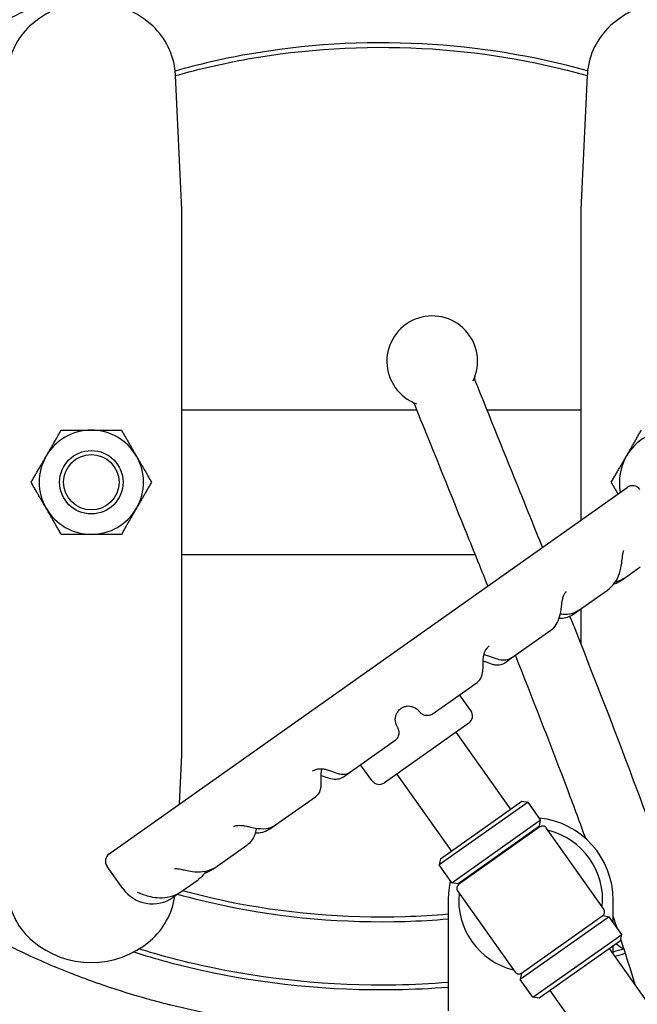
# Model space of a CAD drawing. Header units: inches. Extents: x 24 to 1128, y -69 to 748.
# Tile 529 of 656: x 969.05 to 977.56, y 166.34 to 179.93. Entities that reach past the tile are written whole.
import ezdxf

# ---------------------------------------------------------------- set-up
doc = ezdxf.new("R2010")
doc.units = ezdxf.units.IN
doc.header["$LTSCALE"] = 32
doc.header["$MEASUREMENT"] = 0
doc.layers.add('Visible (ANSI)', color=7, linetype='Continuous', lineweight=30)

msp = doc.modelspace()

# ---------------------------------------------------------------- linework, layer by layer
at = {"layer": 'Visible (ANSI)'}
for p, q in [((971.28453, 177.30758), (971.19599, 179.15884)), ((976.87308, 179.15884), (976.78453, 177.30758)), ((971.28453, 175.34721), (971.28453, 177.30758)), ((976.78453, 177.30758), (976.78453, 175.34721)), ((971.28453, 171.74513), (971.28453, 175.34721)), ((976.78453, 175.34721), (976.78453, 173.02307)), ((971.28453, 174.54617), (974.51994, 174.54617)), ((975.49056, 174.54617), (976.78453, 174.54617)), ((970.28168, 168.42147), (977.42427, 173.47576)), ((975.32656, 172.54617), (971.28453, 172.54617)), ((977.39898, 172.23282), (977.6045, 172.37825)), ((977.35478, 172.20155), (977.39898, 172.23282)), ((976.75474, 171.77694), (977.15086, 172.05724)), ((971.28453, 169.78475), (971.28453, 171.74513)), ((976.68155, 171.72515), (976.75474, 171.77694)), ((976.78453, 171.79802), (976.78453, 171.74513)), ((976.78453, 171.74513), (976.78453, 171.31995)), ((975.83017, 171.12269), (976.36911, 171.50406)), ((975.73681, 171.05663), (975.83017, 171.12269)), ((974.7368, 170.34899), (975.35356, 170.78543)), ((975.26796, 170.39629), (975.11303, 170.61522)), ((975.23812, 170.22204), (974.07735, 169.40065)), ((975.81681, 169.03898), (975.06588, 170.10016)), ((973.6065, 169.54916), (974.22668, 169.98802)), ((971.25218, 169.10825), (971.28453, 169.78475)), ((973.50766, 169.47922), (973.6065, 169.54916)), ((973.90311, 169.43048), (973.74818, 169.64942)), ((975.00051, 168.46135), (974.24959, 169.52253)), ((972.57559, 168.81966), (973.1244, 169.20801)), ((976.05698, 169.13237), (974.83254, 168.26592)), ((974.84746, 168.35304), (975.96986, 169.14729)), ((975.96986, 169.14729), (976.05698, 169.13237)), ((976.23027, 168.88748), (976.05698, 169.13237)), ((975.00583, 168.02103), (976.23027, 168.88748)), ((976.21536, 168.80036), (976.23027, 168.88748)), ((972.4921, 168.76058), (972.57559, 168.81966)), ((976.21536, 168.80036), (975.09295, 168.00611)), ((976.22113, 168.7922), (975.09873, 167.99795)), ((977.1025, 167.65487), (976.30825, 168.77728)), ((976.06808, 168.68389), (976.0623, 168.69205)), ((976.83819, 168.6629), (976.83921, 168.64152)), ((971.76843, 168.24849), (972.17967, 168.5395)), ((974.84746, 168.35304), (974.83254, 168.26592)), ((970.46846, 167.94112), (970.25184, 168.24723)), ((971.71036, 168.2074), (971.76843, 168.24849)), ((975.00583, 168.02103), (974.83254, 168.26592)), ((971.28237, 167.90454), (971.50643, 168.0631)), ((975.25178, 168.10626), (975.24601, 168.11442)), ((971.25672, 167.88639), (971.28237, 167.90454)), ((975.09295, 168.00611), (975.00583, 168.02103)), ((975.08381, 167.91083), (975.87806, 166.78842)), ((971.16542, 167.82179), (971.18589, 167.83627)), ((974.95566, 167.78285), (974.95566, 166.25206)), ((977.23066, 167.47377), (977.23066, 167.78285)), ((977.1747, 167.55284), (975.95026, 166.68639)), ((975.96518, 166.77351), (977.08758, 167.56775)), ((977.08758, 167.56775), (977.1747, 167.55284)), ((977.34799, 167.30795), (977.1747, 167.55284)), ((976.12355, 166.4415), (977.34799, 167.30795)), ((977.33308, 167.22083), (976.21067, 166.42658)), ((977.33308, 167.22083), (977.34799, 167.30795)), ((977.85874, 166.15337), (977.18002, 167.11252)), ((977.23066, 167.04097), (977.23066, 167.14835)), ((975.96518, 166.77351), (975.95026, 166.68639)), ((976.12355, 166.4415), (975.95026, 166.68639)), ((977.04245, 165.57574), (976.36373, 166.53489)), ((976.21067, 166.42658), (976.12355, 166.4415))]:
    msp.add_line(p, q, dxfattribs=at)
for radius in [0.43764, 0.4375, 0.38194]:
    msp.add_circle((970.03453, 173.54617), radius, dxfattribs=at)
for centre, radius, start, end in [((974.03453, 172.54617), 14.5, 101.940544, 198.821487), ((974.03453, 172.54617), 12.75, 103.608961, 257.832657), ((970.03453, 178.92117), 1.25, 49.428759, 130.571241), ((978.03453, 178.92117), 1.25, 49.428759, 130.571241), ((969.87193, 179.11107), 1, 130.571241, 172.034452), ((970.19713, 179.11107), 1, 7.965548, 49.428759), ((977.87193, 179.11107), 1, 130.571241, 172.034452), ((974.73505, 175.2155), 0.625, 334.258997, 249.703178), ((975.38181, 174.98237), 0.0625, 160.178566, 201.986754), ((974.43132, 174.59873), 0.0625, 21.986749, 63.782251), ((970.03453, 173.54617), 0.719, 90.036232, 150.036232), ((970.03453, 173.54617), 0.719, 30.036232, 90.036232), ((978.03453, 173.54617), 0.719, 90, 150), ((970.03453, 173.54617), 0.719, 150.036232, 210.036232), ((970.03453, 173.54617), 0.719, 330.036232, 30.036232), ((978.03453, 173.54617), 0.719, 150, 191.05786), ((977.49647, 173.37373), 0.125, 35.284259, 125.284259), ((970.03453, 173.54617), 0.719, 210.036232, 270.036232), ((970.03453, 173.54617), 0.719, 270.036232, 330.036232), ((975.16592, 170.32408), 0.125, 305.284259, 35.284259), ((974.00515, 169.50269), 0.125, 215.284259, 305.284259), ((976.09316, 167.78285), 1.1375, 0, 84.034652), ((976.09316, 167.78285), 0.9925, 84.367988, 85.257404), ((976.25724, 168.74118), 0.0625, 35.284259, 125.284259), ((976.09316, 167.78285), 0.9925, 354.367988, 76.20053), ((970.35388, 168.31943), 0.125, 125.284259, 215.284259), ((976.09316, 167.78285), 1.1375, 166.533866, 180), ((976.09316, 167.78285), 0.9925, 165.311115, 166.20053), ((970.8766, 168.22994), 0.5, 215.284259, 305.284259), ((975.13483, 167.94693), 0.0625, 125.284259, 215.284259), ((974.03453, 172.54617), 13.375, 200.472453, 260.876039), ((974.03453, 172.54617), 12.875, 201.305447, 258.337129), ((969.87193, 167.98127), 1, 187.965548, 229.428759), ((970.19713, 167.98127), 1, 310.571241, 351.693692), ((976.09316, 167.78285), 0.9925, 174.367988, 256.20053), ((977.05148, 167.61877), 0.0625, 305.284259, 35.284259), ((970.03453, 168.17117), 1.25, 229.428759, 310.571241), ((978.03453, 168.17117), 1.25, 232.529525, 238.264999), ((975.92907, 166.82452), 0.0625, 215.284259, 305.284259)]:
    msp.add_arc(centre, radius, start, end, dxfattribs=at)
for points, knots in [([(964.46724, 173.54617), (964.46724, 173.73565), (964.47618, 173.92621), (964.49396, 174.11524), (964.49521, 174.12854), (964.49651, 174.14184), (964.49785, 174.15513), (964.49858, 174.16245), (964.49934, 174.16978), (964.5001, 174.1771), (964.51985, 174.3663), (964.54841, 174.55419), (964.58554, 174.74037), (964.58675, 174.74645), (964.58797, 174.75252), (964.5892, 174.75859), (964.59351, 174.77987), (964.59793, 174.80112), (964.60246, 174.82234), (964.6187, 174.89837), (964.63637, 174.97414), (964.65546, 175.04955), (964.65606, 175.05191), (964.65666, 175.05427), (964.65726, 175.05663), (964.69141, 175.19091), (964.72995, 175.32376), (964.77268, 175.45499), (964.79311, 175.51771), (964.81451, 175.58013), (964.83687, 175.6422), (964.8383, 175.64619), (964.83974, 175.65018), (964.84119, 175.65417), (964.87465, 175.74649), (964.91022, 175.83803), (964.9478, 175.92864), (964.95058, 175.93534), (964.95337, 175.94203), (964.95617, 175.94871), (964.97269, 175.98819), (964.9896, 176.02748), (965.00688, 176.06659), (965.06981, 176.20905), (965.13773, 176.34913), (965.21013, 176.48629), (965.21615, 176.49769), (965.2222, 176.50908), (965.22828, 176.52044), (965.25155, 176.56392), (965.27526, 176.6071), (965.29941, 176.64997), (965.31953, 176.68569), (965.33998, 176.72126), (965.36075, 176.75664), (965.36855, 176.76993), (965.37639, 176.7832), (965.38428, 176.79644), (965.46689, 176.93509), (965.55435, 177.07085), (965.64552, 177.20257), (965.6631, 177.22796), (965.68086, 177.25327), (965.69879, 177.27849), (965.70998, 177.29422), (965.72123, 177.30991), (965.73256, 177.32557), (965.78233, 177.39438), (965.83335, 177.4624), (965.88538, 177.52935), (965.89825, 177.5459), (965.91117, 177.56239), (965.92416, 177.57881), (965.96173, 177.62632), (965.99977, 177.67325), (966.03819, 177.71952), (966.11979, 177.81778), (966.20471, 177.91495), (966.29155, 178.00952), (966.30728, 178.02665), (966.32307, 178.04369), (966.33892, 178.06064), (966.38286, 178.10765), (966.42721, 178.15395), (966.47171, 178.19931), (966.4845, 178.21235), (966.49736, 178.22538), (966.5103, 178.23838), (966.52707, 178.25525), (966.54396, 178.27208), (966.56095, 178.28887), (966.61513, 178.3424), (966.67036, 178.39545), (966.72622, 178.44764), (966.79723, 178.51398), (966.86925, 178.5789), (966.94129, 178.64168), (966.95314, 178.652), (966.96504, 178.66232), (966.97699, 178.67261), (966.99565, 178.68869), (967.01443, 178.70473), (967.03332, 178.72073), (967.09594, 178.77375), (967.15974, 178.82621), (967.22412, 178.87764), (967.24361, 178.89321), (967.26315, 178.90868), (967.28273, 178.92405), (967.33562, 178.96557), (967.38877, 179.0063), (967.44182, 179.04603), (967.54004, 179.1196), (967.64143, 179.19235), (967.74392, 179.26274), (967.76417, 179.27666), (967.78447, 179.29048), (967.8048, 179.30421), (967.85917, 179.34092), (967.91371, 179.3769), (967.96808, 179.41198), (967.98392, 179.42219), (967.99982, 179.43239), (968.01579, 179.44255), (968.036, 179.45542), (968.05631, 179.46824), (968.07671, 179.48101), (968.13519, 179.51762), (968.19439, 179.55378), (968.25392, 179.58927), (968.34109, 179.64124), (968.429, 179.69177), (968.51639, 179.74025), (968.5382, 179.75235), (968.56009, 179.7644), (968.58207, 179.77637), (968.602, 179.78723), (968.62199, 179.79804), (968.64204, 179.80879), (968.71914, 179.85011), (968.79714, 179.89062), (968.87573, 179.93013), (968.89535, 179.94), (968.915, 179.9498), (968.93469, 179.95954), (968.93913, 179.96174), (968.94358, 179.96393), (968.94802, 179.96612), (968.99304, 179.98831), (969.03812, 180.01011), (969.08319, 180.03152), (969.2146, 180.09391), (969.34756, 180.15362), (969.48154, 180.21049), (969.49988, 180.21828), (969.51824, 180.22601), (969.53661, 180.23369), (969.57978, 180.25173), (969.62304, 180.26947), (969.66638, 180.28691), (969.70844, 180.30384), (969.75062, 180.32051), (969.79291, 180.33691), (969.8104, 180.34369), (969.82791, 180.35043), (969.84544, 180.35713), (969.98402, 180.41005), (970.12372, 180.46013), (970.26414, 180.50732), (970.31947, 180.52591), (970.37496, 180.54407), (970.4306, 180.5618), (970.44609, 180.56674), (970.46159, 180.57164), (970.4771, 180.57651), (970.56977, 180.60559), (970.6628, 180.63346), (970.75613, 180.66013), (970.77047, 180.66422), (970.78481, 180.66829), (970.79916, 180.67233), (970.82415, 180.67936), (970.84915, 180.68631), (970.87418, 180.69317), (971.05448, 180.74259), (971.23609, 180.7876), (971.41856, 180.82821), (971.43031, 180.83082), (971.44206, 180.83342), (971.45382, 180.836), (971.46728, 180.83895), (971.48074, 180.84187), (971.49421, 180.84478), (971.58082, 180.86345), (971.66765, 180.88114), (971.75466, 180.89785), (971.765, 180.89983), (971.77535, 180.9018), (971.7857, 180.90376), (971.89751, 180.92492), (972.00962, 180.94447), (972.12198, 180.9624), (972.22621, 180.97904), (972.33067, 180.9943), (972.43529, 181.00818), (972.44268, 181.00916), (972.45008, 181.01013), (972.45747, 181.0111), (972.55661, 181.02406), (972.65589, 181.03578), (972.75527, 181.04627), (972.76319, 181.04711), (972.77111, 181.04794), (972.77903, 181.04876), (972.78486, 181.04936), (972.7907, 181.04996), (972.79654, 181.05056), (972.99502, 181.07082), (973.19412, 181.08618), (973.39328, 181.09664), (973.41901, 181.09799), (973.44478, 181.09927), (973.47057, 181.10046), (973.47321, 181.10058), (973.47585, 181.1007), (973.47849, 181.10082), (973.59118, 181.10595), (973.70437, 181.10953), (973.81756, 181.11154), (973.8184, 181.11156), (973.81925, 181.11157), (973.8201, 181.11159), (973.89136, 181.11284), (973.96262, 181.11346), (974.03376, 181.11347), (974.03402, 181.11347), (974.03427, 181.11347), (974.03453, 181.11347)], [0.713770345, 0.713770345, 0.713770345, 0.713770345, 0.723953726, 0.723953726, 0.723953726, 0.724670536, 0.724670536, 0.724670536, 0.725065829, 0.725065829, 0.725065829, 0.735280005, 0.735280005, 0.735280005, 0.73561331, 0.73561331, 0.73561331, 0.736781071, 0.736781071, 0.736781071, 0.740963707, 0.740963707, 0.740963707, 0.7410946, 0.7410946, 0.7410946, 0.748544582, 0.748544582, 0.748544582, 0.752105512, 0.752105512, 0.752105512, 0.752334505, 0.752334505, 0.752334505, 0.757635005, 0.757635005, 0.757635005, 0.758026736, 0.758026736, 0.758026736, 0.760339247, 0.760339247, 0.760339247, 0.768763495, 0.768763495, 0.768763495, 0.769463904, 0.769463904, 0.769463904, 0.772143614, 0.772143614, 0.772143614, 0.77437648, 0.77437648, 0.77437648, 0.775215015, 0.775215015, 0.775215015, 0.783997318, 0.783997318, 0.783997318, 0.785690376, 0.785690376, 0.785690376, 0.786746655, 0.786746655, 0.786746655, 0.791390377, 0.791390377, 0.791390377, 0.792538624, 0.792538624, 0.792538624, 0.795860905, 0.795860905, 0.795860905, 0.802916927, 0.802916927, 0.802916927, 0.804194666, 0.804194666, 0.804194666, 0.807738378, 0.807738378, 0.807738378, 0.808756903, 0.808756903, 0.808756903, 0.810077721, 0.810077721, 0.810077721, 0.814289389, 0.814289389, 0.814289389, 0.819643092, 0.819643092, 0.819643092, 0.820523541, 0.820523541, 0.820523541, 0.821898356, 0.821898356, 0.821898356, 0.826456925, 0.826456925, 0.826456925, 0.82783697, 0.82783697, 0.82783697, 0.831564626, 0.831564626, 0.831564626, 0.838466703, 0.838466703, 0.838466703, 0.839830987, 0.839830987, 0.839830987, 0.843480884, 0.843480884, 0.843480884, 0.844543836, 0.844543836, 0.844543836, 0.845889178, 0.845889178, 0.845889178, 0.849746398, 0.849746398, 0.849746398, 0.85539408, 0.85539408, 0.85539408, 0.85680352, 0.85680352, 0.85680352, 0.858081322, 0.858081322, 0.858081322, 0.862993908, 0.862993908, 0.862993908, 0.864220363, 0.864220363, 0.864220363, 0.864497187, 0.864497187, 0.864497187, 0.867299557, 0.867299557, 0.867299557, 0.875469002, 0.875469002, 0.875469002, 0.876587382, 0.876587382, 0.876587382, 0.879214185, 0.879214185, 0.879214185, 0.881763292, 0.881763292, 0.881763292, 0.882817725, 0.882817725, 0.882817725, 0.891152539, 0.891152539, 0.891152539, 0.894436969, 0.894436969, 0.894436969, 0.895351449, 0.895351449, 0.895351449, 0.90081404, 0.90081404, 0.90081404, 0.901653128, 0.901653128, 0.901653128, 0.903114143, 0.903114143, 0.903114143, 0.913641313, 0.913641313, 0.913641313, 0.9143192, 0.9143192, 0.9143192, 0.915095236, 0.915095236, 0.915095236, 0.920086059, 0.920086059, 0.920086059, 0.920679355, 0.920679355, 0.920679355, 0.927089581, 0.927089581, 0.927089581, 0.933036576, 0.933036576, 0.933036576, 0.933456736, 0.933456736, 0.933456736, 0.939090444, 0.939090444, 0.939090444, 0.939539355, 0.939539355, 0.939539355, 0.939870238, 0.939870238, 0.939870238, 0.951116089, 0.951116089, 0.951116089, 0.952569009, 0.952569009, 0.952569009, 0.952717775, 0.952717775, 0.952717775, 0.959065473, 0.959065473, 0.959065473, 0.959112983, 0.959112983, 0.959112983, 0.963109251, 0.963109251, 0.963109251, 0.963123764, 0.963123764, 0.963123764, 0.963123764]), ([(975.99131, 180.95526), (976.18017, 180.92438), (976.36876, 180.88888), (976.55655, 180.84871), (976.56801, 180.84626), (976.57947, 180.84379), (976.59092, 180.8413), (976.69736, 180.8182), (976.80353, 180.7936), (976.90934, 180.7675), (976.92216, 180.76433), (976.93498, 180.76115), (976.9478, 180.75794), (977.16808, 180.7028), (977.38673, 180.64115), (977.60288, 180.57307), (977.6183, 180.56822), (977.63371, 180.56333), (977.6491, 180.55841), (977.73556, 180.53076), (977.82161, 180.50209), (977.9072, 180.47239), (977.91896, 180.46831), (977.93072, 180.46421), (977.94247, 180.46009), (977.95917, 180.45423), (977.97587, 180.44833), (977.99255, 180.44239), (978.1991, 180.36881), (978.40442, 180.28869), (978.60744, 180.20202), (978.62584, 180.19416), (978.64423, 180.18625), (978.6626, 180.17828), (978.75276, 180.13918), (978.84244, 180.09879), (978.93153, 180.05713), (978.95045, 180.04828), (978.96936, 180.03937), (978.98823, 180.0304), (979.03312, 180.00907), (979.07784, 179.98742), (979.1224, 179.96545), (979.26978, 179.89278), (979.41529, 179.8166), (979.55845, 179.73705), (979.57844, 179.72594), (979.59838, 179.71477), (979.61828, 179.70353), (979.64683, 179.6874), (979.67528, 179.67114), (979.70362, 179.65475), (979.74088, 179.63321), (979.77806, 179.61138), (979.81514, 179.58928), (979.83014, 179.58033), (979.84513, 179.57134), (979.8601, 179.56231), (979.88068, 179.54989), (979.90123, 179.53738), (979.92175, 179.52478), (980.10702, 179.41104), (980.28955, 179.29025), (980.46776, 179.16278), (980.48782, 179.14843), (980.50782, 179.134), (980.52776, 179.11949), (980.60948, 179.06002), (980.69025, 178.99914), (980.76993, 178.9369), (980.78921, 178.92184), (980.80843, 178.9067), (980.82758, 178.89147), (980.9707, 178.77775), (981.11018, 178.65957), (981.2449, 178.53768), (981.27598, 178.50957), (981.30691, 178.48116), (981.33769, 178.45245), (981.33941, 178.45085), (981.34112, 178.44925), (981.34284, 178.44765), (981.35907, 178.43248), (981.37526, 178.41724), (981.3914, 178.40191), (981.4633, 178.33364), (981.53429, 178.26377), (981.60415, 178.19238), (981.62087, 178.1753), (981.63752, 178.15812), (981.65411, 178.14087), (981.76638, 178.02406), (981.87556, 177.90332), (981.98084, 177.77914), (981.99473, 177.76276), (982.00855, 177.74632), (982.02231, 177.72982), (982.04823, 177.69871), (982.07391, 177.6674), (982.09932, 177.63589), (982.11222, 177.6199), (982.12505, 177.60386), (982.13781, 177.58777), (982.20178, 177.50713), (982.26404, 177.42522), (982.32443, 177.34221), (982.33551, 177.32699), (982.34652, 177.31173), (982.35747, 177.29644), (982.38221, 177.26188), (982.40662, 177.22713), (982.4307, 177.19221), (982.44101, 177.17726), (982.45126, 177.16227), (982.46145, 177.14725), (982.46443, 177.14287), (982.4674, 177.13848), (982.47036, 177.13409), (982.52538, 177.05261), (982.57903, 176.96955), (982.63112, 176.885), (982.6399, 176.87076), (982.64863, 176.85647), (982.65731, 176.84215), (982.68048, 176.80393), (982.70332, 176.76542), (982.72583, 176.72663), (982.7336, 176.71324), (982.74133, 176.69981), (982.74902, 176.68635), (982.80248, 176.59276), (982.85402, 176.49744), (982.90329, 176.40079), (982.90874, 176.39009), (982.91417, 176.37937), (982.91957, 176.36864), (982.942, 176.32405), (982.96395, 176.27919), (982.98538, 176.2341), (982.98969, 176.22504), (982.99398, 176.21596), (982.99825, 176.20688), (983.04678, 176.10358), (983.09265, 175.99906), (983.13571, 175.89352), (983.13803, 175.88782), (983.14034, 175.88212), (983.14265, 175.87642), (983.16364, 175.82455), (983.18395, 175.77243), (983.20357, 175.7201), (983.20509, 175.71603), (983.20662, 175.71195), (983.20814, 175.70788), (983.24292, 175.61451), (983.27548, 175.52048), (983.30577, 175.42595), (983.31174, 175.4073), (983.31763, 175.3886), (983.32345, 175.36986), (983.32383, 175.36863), (983.32421, 175.36741), (983.32459, 175.36618), (983.34231, 175.30891), (983.35927, 175.25122), (983.37542, 175.19324), (983.3755, 175.19296), (983.37557, 175.19268), (983.37565, 175.1924), (983.40767, 175.07734), (983.43651, 174.96105), (983.46198, 174.84378), (983.46286, 174.83974), (983.46373, 174.8357), (983.4646, 174.83165), (983.47633, 174.77713), (983.48734, 174.7224), (983.49761, 174.66749), (983.49877, 174.66128), (983.49992, 174.65506), (983.50107, 174.64884), (983.52155, 174.53738), (983.53899, 174.42518), (983.55331, 174.31246), (983.5547, 174.3015), (983.55606, 174.29052), (983.5574, 174.27955), (983.56329, 174.23105), (983.56859, 174.18252), (983.57331, 174.13398), (983.57461, 174.12064), (983.57586, 174.1073), (983.57707, 174.09396), (983.57791, 174.08464), (983.57873, 174.07532), (983.57953, 174.066)], [0, 0, 0, 0, 0.010790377, 0.010790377, 0.010790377, 0.011448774, 0.011448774, 0.011448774, 0.017568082, 0.017568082, 0.017568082, 0.018309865, 0.018309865, 0.018309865, 0.031060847, 0.031060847, 0.031060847, 0.031970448, 0.031970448, 0.031970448, 0.037079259, 0.037079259, 0.037079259, 0.037781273, 0.037781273, 0.037781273, 0.038778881, 0.038778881, 0.038778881, 0.051127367, 0.051127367, 0.051127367, 0.052246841, 0.052246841, 0.052246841, 0.057742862, 0.057742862, 0.057742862, 0.058910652, 0.058910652, 0.058910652, 0.061687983, 0.061687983, 0.061687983, 0.070874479, 0.070874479, 0.070874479, 0.072157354, 0.072157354, 0.072157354, 0.073997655, 0.073997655, 0.073997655, 0.076416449, 0.076416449, 0.076416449, 0.077395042, 0.077395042, 0.077395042, 0.078740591, 0.078740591, 0.078740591, 0.090891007, 0.090891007, 0.090891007, 0.092258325, 0.092258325, 0.092258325, 0.097860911, 0.097860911, 0.097860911, 0.099216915, 0.099216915, 0.099216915, 0.109348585, 0.109348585, 0.109348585, 0.111685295, 0.111685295, 0.111685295, 0.111815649, 0.111815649, 0.111815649, 0.113048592, 0.113048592, 0.113048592, 0.118540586, 0.118540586, 0.118540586, 0.119854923, 0.119854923, 0.119854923, 0.128751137, 0.128751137, 0.128751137, 0.129924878, 0.129924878, 0.129924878, 0.132137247, 0.132137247, 0.132137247, 0.133259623, 0.133259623, 0.133259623, 0.138885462, 0.138885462, 0.138885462, 0.139916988, 0.139916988, 0.139916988, 0.142248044, 0.142248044, 0.142248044, 0.143246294, 0.143246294, 0.143246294, 0.143537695, 0.143537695, 0.143537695, 0.148948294, 0.148948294, 0.148948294, 0.149859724, 0.149859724, 0.149859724, 0.152290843, 0.152290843, 0.152290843, 0.153129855, 0.153129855, 0.153129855, 0.158964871, 0.158964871, 0.158964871, 0.159610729, 0.159610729, 0.159610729, 0.162295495, 0.162295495, 0.162295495, 0.162835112, 0.162835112, 0.162835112, 0.168972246, 0.168972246, 0.168972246, 0.16930348, 0.16930348, 0.16930348, 0.172317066, 0.172317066, 0.172317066, 0.1725517, 0.1725517, 0.1725517, 0.177925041, 0.177925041, 0.177925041, 0.178985, 0.178985, 0.178985, 0.179054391, 0.179054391, 0.179054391, 0.182292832, 0.182292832, 0.182292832, 0.18230853, 0.18230853, 0.18230853, 0.188735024, 0.188735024, 0.188735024, 0.188956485, 0.188956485, 0.188956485, 0.191942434, 0.191942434, 0.191942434, 0.192280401, 0.192280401, 0.192280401, 0.198336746, 0.198336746, 0.198336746, 0.19892617, 0.19892617, 0.19892617, 0.201531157, 0.201531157, 0.201531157, 0.202247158, 0.202247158, 0.202247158, 0.202747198, 0.202747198, 0.202747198, 0.202747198]), ([(976.87782, 179.2194), (976.14602, 179.42659), (975.37411, 179.55328), (973.787, 179.63626), (972.97145, 179.58648), (971.84697, 179.38719), (971.51523, 179.31106), (971.1913, 179.2193)], [1.209719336, 1.209719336, 1.209719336, 1.209719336, 1.501193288, 1.501193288, 1.802843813, 1.802843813, 1.931873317, 1.931873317, 1.931873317, 1.931873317]), ([(971.19619, 179.15572), (971.52192, 179.24844), (971.8557, 179.32526), (972.97761, 179.5241), (973.78845, 179.5736), (975.37061, 179.49087), (976.14217, 179.36374), (976.87293, 179.15582)], [-1.933496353, -1.933496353, -1.933496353, -1.933496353, -1.802843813, -1.802843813, -1.501193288, -1.501193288, -1.208096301, -1.208096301, -1.208096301, -1.208096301]), ([(976.2553, 172.64856), (976.15381, 172.90156), (976.05205, 173.15443), (975.74169, 173.92464), (975.53268, 174.44178), (975.32386, 174.95897)], [33.28230333, 33.28230333, 33.28230333, 33.28230333, 35.35913884, 35.35913884, 39.60933895, 39.60933895, 39.60933895, 39.60933895]), ([(974.48927, 174.62213), (974.72008, 174.05047), (974.95112, 173.47893), (975.28778, 172.64284), (975.39403, 172.37851), (975.49995, 172.11405)], [0.06227823, 0.06227823, 0.06227823, 0.06227823, 4.75987237, 4.75987237, 6.93101353, 6.93101353, 6.93101353, 6.93101353]), ([(974.94126, 166.01255), (974.93564, 166.01213), (974.93001, 166.01172), (974.92438, 166.01131), (974.91933, 166.01094), (974.91428, 166.01057), (974.90923, 166.01021), (974.68538, 165.99414), (974.46116, 165.98426), (974.23715, 165.98055), (974.23612, 165.98053), (974.23509, 165.98052), (974.23406, 165.9805), (974.14762, 165.97909), (974.0612, 165.9786), (973.97483, 165.97902), (973.94828, 165.97915), (973.92173, 165.97936), (973.89516, 165.97967), (973.89443, 165.97967), (973.8937, 165.97968), (973.89297, 165.97969), (973.66368, 165.98235), (973.43394, 165.99146), (973.20457, 166.00708), (973.20009, 166.00738), (973.19561, 166.00769), (973.19113, 166.008), (973.07857, 166.01579), (972.9661, 166.02515), (972.85382, 166.03607), (972.84734, 166.0367), (972.84086, 166.03734), (972.83438, 166.03798), (972.6077, 166.0604), (972.38186, 166.08919), (972.1574, 166.12433), (972.1469, 166.12598), (972.1364, 166.12764), (972.1259, 166.12931), (972.09203, 166.1347), (972.0582, 166.14024), (972.0244, 166.14593), (971.95355, 166.15784), (971.88274, 166.17041), (971.812, 166.18363), (971.79969, 166.18593), (971.78739, 166.18825), (971.77508, 166.19059), (971.55907, 166.23168), (971.34374, 166.27889), (971.12996, 166.33223), (971.11414, 166.33617), (971.09834, 166.34015), (971.08255, 166.34416), (971.01524, 166.36126), (970.94809, 166.37896), (970.88113, 166.39727), (970.8521, 166.40521), (970.82312, 166.41325), (970.79416, 166.42142), (970.77667, 166.42635), (970.75918, 166.43133), (970.74171, 166.43634), (970.53758, 166.49496), (970.33536, 166.55922), (970.13569, 166.62907), (970.13194, 166.63038), (970.12819, 166.63169), (970.12444, 166.63301), (970.10734, 166.63901), (970.09025, 166.64506), (970.07316, 166.65115), (969.98632, 166.68211), (969.89972, 166.71423), (969.81344, 166.74749), (969.79104, 166.75612), (969.76867, 166.76484), (969.74632, 166.77362), (969.68588, 166.79739), (969.62561, 166.82172), (969.56555, 166.84661), (969.55328, 166.85169), (969.54102, 166.8568), (969.52877, 166.86193), (969.4034, 166.91444), (969.27895, 166.96939), (969.15567, 167.02675), (969.13078, 167.03833), (969.10594, 167.05001), (969.08115, 167.06179), (968.99443, 167.10299), (968.90831, 167.14539), (968.8229, 167.18896), (968.79686, 167.20225), (968.77088, 167.21564), (968.74497, 167.22914), (968.67241, 167.26696), (968.60038, 167.30563), (968.52894, 167.34513), (968.48205, 167.37106), (968.43541, 167.39735), (968.38904, 167.42399), (968.31996, 167.46367), (968.2512, 167.5043), (968.18285, 167.54585), (968.15448, 167.5631), (968.12619, 167.5805), (968.09797, 167.59806), (968.02308, 167.64466), (967.94872, 167.69239), (967.87496, 167.74122), (967.84597, 167.76041), (967.81707, 167.77978), (967.78828, 167.79931), (967.70996, 167.85244), (967.63239, 167.90682), (967.55567, 167.96242), (967.46489, 168.02821), (967.37531, 168.09571), (967.28711, 168.16485), (967.25771, 168.1879), (967.22847, 168.21112), (967.19938, 168.23453), (967.13511, 168.28625), (967.07162, 168.33885), (967.00903, 168.39225), (966.9796, 168.41736), (966.95037, 168.44265), (966.92133, 168.46811), (966.91047, 168.47763), (966.89963, 168.48719), (966.88882, 168.49677), (966.88528, 168.49991), (966.88174, 168.50305), (966.8782, 168.50619), (966.8338, 168.54567), (966.78971, 168.58571), (966.74596, 168.62632), (966.65815, 168.70782), (966.57174, 168.79156), (966.48705, 168.87743), (966.45816, 168.90672), (966.42947, 168.93626), (966.40099, 168.96604), (966.34752, 169.02196), (966.2948, 169.07872), (966.2429, 169.13629), (966.23152, 169.14892), (966.22017, 169.16159), (966.20887, 169.17429), (966.19245, 169.19274), (966.17612, 169.21128), (966.15988, 169.22989), (966.06882, 169.33424), (965.98052, 169.4411), (965.89536, 169.55019), (965.86948, 169.58334), (965.84388, 169.6167), (965.81859, 169.65026), (965.80676, 169.66595), (965.795, 169.6817), (965.7833, 169.69748), (965.75817, 169.73137), (965.73336, 169.76546), (965.70886, 169.79973), (965.68454, 169.83375), (965.66054, 169.86794), (965.63686, 169.90231), (965.61481, 169.93431), (965.59296, 169.96657), (965.57134, 169.99908), (965.54785, 170.03437), (965.52463, 170.06997), (965.50167, 170.10585), (965.49137, 170.12195), (965.48112, 170.13812), (965.47092, 170.15434), (965.44847, 170.19007), (965.42628, 170.2261), (965.4044, 170.26236), (965.38759, 170.29021), (965.37095, 170.31821), (965.35451, 170.34634), (965.32989, 170.38847), (965.30569, 170.43089), (965.28193, 170.4736), (965.26195, 170.50951), (965.24228, 170.54562), (965.22293, 170.58192), (965.21321, 170.60016), (965.20356, 170.61846), (965.194, 170.6368), (965.17532, 170.67263), (965.15696, 170.70864), (965.13892, 170.74482), (965.11842, 170.78592), (965.09834, 170.82723), (965.07869, 170.86876), (965.06293, 170.90207), (965.04743, 170.93552), (965.03222, 170.9691), (965.01608, 171.00474), (965.00025, 171.04052), (964.98474, 171.07643), (964.97587, 171.09697), (964.96711, 171.11756), (964.95845, 171.13819), (964.94356, 171.17366), (964.92899, 171.20926), (964.91474, 171.24496), (964.88347, 171.32332), (964.85376, 171.40222), (964.82565, 171.48154), (964.81322, 171.5166), (964.80111, 171.55175), (964.78932, 171.58697), (964.78744, 171.59258), (964.78557, 171.5982), (964.7837, 171.60383), (964.77802, 171.62095), (964.7724, 171.63812), (964.76685, 171.65534), (964.75564, 171.69011), (964.7447, 171.72508), (964.73404, 171.76023), (964.70904, 171.84266), (964.68556, 171.9261), (964.66374, 172.01044), (964.66053, 172.02285), (964.65736, 172.03527), (964.65422, 172.04772), (964.64894, 172.06865), (964.64376, 172.08964), (964.63868, 172.11069), (964.63219, 172.1376), (964.62587, 172.1646), (964.61973, 172.19165), (964.61248, 172.22358), (964.60547, 172.25558), (964.59872, 172.28765), (964.56709, 172.43792), (964.54098, 172.58974), (964.52064, 172.74236), (964.51702, 172.7695), (964.51359, 172.79667), (964.51033, 172.82387), (964.48399, 173.04408), (964.46971, 173.26567), (964.46753, 173.48637), (964.46733, 173.50631), (964.46724, 173.52625), (964.46724, 173.54617)], [0.445925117, 0.445925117, 0.445925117, 0.445925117, 0.446243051, 0.446243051, 0.446243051, 0.446528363, 0.446528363, 0.446528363, 0.459174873, 0.459174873, 0.459174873, 0.459233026, 0.459233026, 0.459233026, 0.464113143, 0.464113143, 0.464113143, 0.465613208, 0.465613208, 0.465613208, 0.465654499, 0.465654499, 0.465654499, 0.478602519, 0.478602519, 0.478602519, 0.478855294, 0.478855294, 0.478855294, 0.485209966, 0.485209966, 0.485209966, 0.485576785, 0.485576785, 0.485576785, 0.498408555, 0.498408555, 0.498408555, 0.499008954, 0.499008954, 0.499008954, 0.50094645, 0.50094645, 0.50094645, 0.505007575, 0.505007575, 0.505007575, 0.505714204, 0.505714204, 0.505714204, 0.518120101, 0.518120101, 0.518120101, 0.519037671, 0.519037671, 0.519037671, 0.522947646, 0.522947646, 0.522947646, 0.52464227, 0.52464227, 0.52464227, 0.52566643, 0.52566643, 0.52566643, 0.537633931, 0.537633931, 0.537633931, 0.537858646, 0.537858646, 0.537858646, 0.538884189, 0.538884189, 0.538884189, 0.544096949, 0.544096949, 0.544096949, 0.545450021, 0.545450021, 0.545450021, 0.549108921, 0.549108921, 0.549108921, 0.549856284, 0.549856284, 0.549856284, 0.557503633, 0.557503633, 0.557503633, 0.559047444, 0.559047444, 0.559047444, 0.564448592, 0.564448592, 0.564448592, 0.566095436, 0.566095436, 0.566095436, 0.570707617, 0.570707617, 0.570707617, 0.573735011, 0.573735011, 0.573735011, 0.578244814, 0.578244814, 0.578244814, 0.580115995, 0.580115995, 0.580115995, 0.585081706, 0.585081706, 0.585081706, 0.587033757, 0.587033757, 0.587033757, 0.59234267, 0.59234267, 0.59234267, 0.598624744, 0.598624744, 0.598624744, 0.600718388, 0.600718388, 0.600718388, 0.605344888, 0.605344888, 0.605344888, 0.607520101, 0.607520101, 0.607520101, 0.608334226, 0.608334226, 0.608334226, 0.608601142, 0.608601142, 0.608601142, 0.611951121, 0.611951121, 0.611951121, 0.618675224, 0.618675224, 0.618675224, 0.620969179, 0.620969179, 0.620969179, 0.625275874, 0.625275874, 0.625275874, 0.626220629, 0.626220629, 0.626220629, 0.627592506, 0.627592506, 0.627592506, 0.635284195, 0.635284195, 0.635284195, 0.637621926, 0.637621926, 0.637621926, 0.638715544, 0.638715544, 0.638715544, 0.641064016, 0.641064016, 0.641064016, 0.643394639, 0.643394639, 0.643394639, 0.645564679, 0.645564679, 0.645564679, 0.647920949, 0.647920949, 0.647920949, 0.648978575, 0.648978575, 0.648978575, 0.651308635, 0.651308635, 0.651308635, 0.653098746, 0.653098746, 0.653098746, 0.655778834, 0.655778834, 0.655778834, 0.658031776, 0.658031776, 0.658031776, 0.659164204, 0.659164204, 0.659164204, 0.661376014, 0.661376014, 0.661376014, 0.663888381, 0.663888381, 0.663888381, 0.665904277, 0.665904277, 0.665904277, 0.668044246, 0.668044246, 0.668044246, 0.669268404, 0.669268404, 0.669268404, 0.671373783, 0.671373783, 0.671373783, 0.675994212, 0.675994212, 0.675994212, 0.678036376, 0.678036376, 0.678036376, 0.678362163, 0.678362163, 0.678362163, 0.679354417, 0.679354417, 0.679354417, 0.681358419, 0.681358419, 0.681358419, 0.686058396, 0.686058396, 0.686058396, 0.686749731, 0.686749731, 0.686749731, 0.687912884, 0.687912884, 0.687912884, 0.689400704, 0.689400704, 0.689400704, 0.691156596, 0.691156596, 0.691156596, 0.699384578, 0.699384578, 0.699384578, 0.70084809, 0.70084809, 0.70084809, 0.712699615, 0.712699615, 0.712699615, 0.713770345, 0.713770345, 0.713770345, 0.713770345]), ([(977.15086, 172.05724), (977.18944, 172.08454), (977.22361, 172.11906), (977.2792, 172.1975), (977.30046, 172.24208), (977.33184, 172.33585), (977.34125, 172.38515), (977.35274, 172.46469), (977.35613, 172.49633), (977.36204, 172.54176), (977.3645, 172.55777), (977.36907, 172.58029), (977.37115, 172.58806), (977.37442, 172.59799), (977.37569, 172.60077), (977.3764, 172.60215), (977.37649, 172.6023), (977.37649, 172.6023)], [10.59440627, 10.59440627, 10.59440627, 10.59440627, 10.88098288, 10.88098288, 11.1788497, 11.1788497, 11.49700011, 11.49700011, 11.73659465, 11.73659465, 11.90500481, 11.90500481, 12.03638992, 12.03638992, 12.14990301, 12.14990301, 12.18579013, 12.18579013, 12.18579013, 12.18579013]), ([(977.24223, 172.14575), (977.24326, 172.14607), (977.2443, 172.14641), (977.27821, 172.15744), (977.30979, 172.17227), (977.34432, 172.19433), (977.34959, 172.19788), (977.35478, 172.20155)], [5.050477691, 5.050477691, 5.050477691, 5.050477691, 5.057134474, 5.057134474, 5.269096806, 5.269096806, 5.30803607, 5.30803607, 5.30803607, 5.30803607]), ([(977.39898, 172.23282), (977.3604, 172.20552), (977.31642, 172.18469), (977.26662, 172.1706), (977.2625, 172.1695), (977.25837, 172.16846)], [7.079066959, 7.079066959, 7.079066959, 7.079066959, 7.366381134, 7.366381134, 7.392149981, 7.392149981, 7.392149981, 7.392149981]), ([(976.36911, 171.50406), (976.39891, 171.52514), (976.42457, 171.5522), (976.46658, 171.61551), (976.48135, 171.65147), (976.50572, 171.73582), (976.51212, 171.78402), (976.52267, 171.86342), (976.52687, 171.89505), (976.53606, 171.94169), (976.54031, 171.95862), (976.54909, 171.98561), (976.55358, 171.99646), (976.56281, 172.0145), (976.56751, 172.02156), (976.57685, 172.03302), (976.58139, 172.0371), (976.58557, 172.04006)], [7.04383947, 7.04383947, 7.04383947, 7.04383947, 7.28279148, 7.28279148, 7.5489996, 7.5489996, 7.90467556, 7.90467556, 8.16331812, 8.16331812, 8.33758484, 8.33758484, 8.49157903, 8.49157903, 8.65003725, 8.65003725, 8.82221925, 8.82221925, 8.82221925, 8.82221925]), ([(976.48714, 171.67244), (976.51631, 171.67128), (976.54633, 171.67306), (976.6068, 171.68599), (976.63713, 171.69751), (976.67041, 171.71757), (976.67605, 171.72126), (976.68155, 171.72515)], [4.873930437, 4.873930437, 4.873930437, 4.873930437, 5.081102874, 5.081102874, 5.293065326, 5.293065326, 5.337438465, 5.337438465, 5.337438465, 5.337438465]), ([(976.75474, 171.77694), (976.72494, 171.75586), (976.6914, 171.74086), (976.61816, 171.72227), (976.57877, 171.72019), (976.52796, 171.72337), (976.51476, 171.72475), (976.5016, 171.72654)], [10.602182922, 10.602182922, 10.602182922, 10.602182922, 10.839717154, 10.839717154, 11.103743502, 11.103743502, 11.197460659, 11.197460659, 11.197460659, 11.197460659]), ([(978.88497, 164.70314), (978.86455, 164.86827), (978.83886, 165.03257), (978.80927, 165.196), (978.77462, 165.38734), (978.7346, 165.57751), (978.61729, 166.08247), (978.5331, 166.39539), (978.30195, 167.18683), (978.14593, 167.66239), (977.80517, 168.6457), (977.6189, 169.15294), (977.19246, 170.28209), (976.9498, 170.90299), (976.68116, 171.58128), (976.65793, 171.63988), (976.63466, 171.69847)], [12.01822038, 12.01822038, 12.01822038, 12.01822038, 13.27601056, 13.27601056, 13.27601056, 14.7487208, 14.7487208, 17.20844318, 17.20844318, 21.01374034, 21.01374034, 25.12685102, 25.12685102, 30.20415586, 30.20415586, 30.68434538, 30.68434538, 30.68434538, 30.68434538]), ([(975.35356, 170.78543), (975.37218, 170.7986), (975.38799, 170.81569), (975.41275, 170.85381), (975.42062, 170.8746), (975.43382, 170.92513), (975.43508, 170.95269), (975.43646, 171.01628), (975.43519, 171.05216), (975.43866, 171.1129), (975.4415, 171.13701), (975.45025, 171.17658), (975.45514, 171.19241), (975.46704, 171.22127), (975.47398, 171.23419), (975.49051, 171.25853), (975.50043, 171.26964), (975.51478, 171.28205), (975.51864, 171.28507), (975.52259, 171.28787)], [10.59487559, 10.59487559, 10.59487559, 10.59487559, 10.72970808, 10.72970808, 10.88439094, 10.88439094, 11.14159693, 11.14159693, 11.4971823, 11.4971823, 11.73654585, 11.73654585, 11.91712608, 11.91712608, 12.09607241, 12.09607241, 12.30001182, 12.30001182, 12.37280244, 12.37280244, 12.37280244, 12.37280244]), ([(975.83017, 171.12269), (975.81155, 171.10952), (975.79016, 171.10028), (975.7459, 171.08961), (975.72361, 171.08911), (975.67131, 171.09359), (975.64477, 171.1017), (975.58377, 171.12223), (975.54974, 171.1361), (975.49404, 171.15311), (975.47345, 171.15823), (975.45149, 171.16173), (975.4493, 171.16205), (975.44713, 171.16235)], [7.07954079, 7.07954079, 7.07954079, 7.07954079, 7.21471532, 7.21471532, 7.36948126, 7.36948126, 7.62571258, 7.62571258, 7.97703875, 7.97703875, 8.18349981, 8.18349981, 8.20650191, 8.20650191, 8.20650191, 8.20650191]), ([(975.88063, 171.1584), (975.89457, 171.12318), (975.9085, 171.08796), (976.15365, 170.46757), (976.38213, 169.8814), (976.68679, 169.0732), (976.7687, 168.85318), (976.84929, 168.63271)], [9.54451864, 9.54451864, 9.54451864, 9.54451864, 9.83322568, 9.83322568, 14.62926697, 14.62926697, 16.41976616, 16.41976616, 16.41976616, 16.41976616]), ([(975.43693, 171.08276), (975.45144, 171.07792), (975.46568, 171.0726), (975.51041, 171.05536), (975.53914, 171.04292), (975.59262, 171.02907), (975.6135, 171.02512), (975.66389, 171.0258), (975.69494, 171.03186), (975.72783, 171.0506), (975.7324, 171.0535), (975.73681, 171.05663)], [9.776317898, 9.776317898, 9.776317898, 9.776317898, 9.926335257, 9.926335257, 10.250535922, 10.250535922, 10.426388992, 10.426388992, 10.610403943, 10.610403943, 10.640914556, 10.640914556, 10.640914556, 10.640914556]), ([(974.22668, 169.98802), (974.23758, 169.99573), (974.2471, 170.00525), (974.26241, 170.0256), (974.26781, 170.03632), (974.27612, 170.05826), (974.27795, 170.06861), (974.28021, 170.09), (974.27943, 170.09866), (974.27729, 170.11624), (974.27549, 170.12218), (974.27247, 170.13216), (974.27115, 170.13549), (974.26878, 170.14131), (974.26779, 170.14346), (974.26559, 170.14809), (974.2646, 170.14998), (974.26165, 170.15556), (974.26027, 170.15794), (974.2533, 170.1702), (974.24746, 170.18013), (974.23474, 170.21163), (974.22864, 170.23218), (974.22562, 170.27185), (974.22621, 170.28837), (974.23176, 170.31971), (974.23604, 170.33417), (974.24836, 170.36259), (974.2566, 170.37652), (974.27728, 170.40307), (974.29019, 170.41554), (974.30504, 170.42629), (974.30558, 170.42668), (974.30613, 170.42706)], [3.68672458, 3.68672458, 3.68672458, 3.68672458, 3.69153123, 3.69153123, 3.69683136, 3.69683136, 3.70380256, 3.70380256, 3.71458268, 3.71458268, 3.73203139, 3.73203139, 3.75194045, 3.75194045, 3.77508389, 3.77508389, 3.81156779, 3.81156779, 3.9003782, 3.9003782, 4.25605784, 4.25605784, 4.61173747, 4.61173747, 4.83696598, 4.83696598, 5.02990989, 5.02990989, 5.23227611, 5.23227611, 5.45662391, 5.45662391, 5.46512275, 5.46512275, 5.46512275, 5.46512275]), ([(974.7368, 170.34899), (974.7259, 170.34128), (974.71376, 170.33546), (974.68947, 170.3278), (974.67756, 170.32628), (974.6541, 170.32574), (974.64373, 170.32746), (974.6228, 170.33245), (974.61489, 170.33607), (974.59903, 170.34394), (974.59402, 170.34761), (974.58563, 170.35378), (974.58293, 170.35612), (974.57824, 170.36029), (974.57654, 170.36194), (974.57291, 170.36555), (974.57146, 170.3671), (974.56718, 170.37174), (974.56541, 170.37382), (974.55632, 170.3843), (974.54886, 170.39315), (974.52999, 170.40988), (974.52246, 170.4159), (974.50091, 170.43027), (974.48544, 170.43844), (974.45539, 170.44871), (974.44223, 170.45182), (974.41485, 170.45514), (974.40068, 170.45533), (974.3704, 170.45234), (974.35397, 170.44851), (974.32535, 170.43764), (974.31298, 170.43128), (974.30145, 170.42364)], [7.24610456, 7.24610456, 7.24610456, 7.24610456, 7.25088169, 7.25088169, 7.25614731, 7.25614731, 7.26307072, 7.26307072, 7.27377245, 7.27377245, 7.29107811, 7.29107811, 7.31082284, 7.31082284, 7.33383131, 7.33383131, 7.37018471, 7.37018471, 7.45889485, 7.45889485, 7.81006063, 7.81006063, 7.98564352, 7.98564352, 8.23887583, 8.23887583, 8.41535022, 8.41535022, 8.59201414, 8.59201414, 8.80161942, 8.80161942, 8.97729256, 8.97729256, 8.97729256, 8.97729256]), ([(973.08291, 169.56148), (973.09702, 169.57146), (973.11346, 169.57952), (973.14744, 169.58968), (973.16458, 169.59257), (973.19846, 169.59414), (973.21522, 169.59335), (973.24956, 169.58885), (973.26715, 169.58513), (973.30581, 169.57462), (973.32644, 169.5675), (973.3797, 169.54779), (973.41033, 169.53435), (973.46754, 169.52059), (973.48915, 169.51695), (973.5396, 169.51941), (973.56896, 169.52625), (973.59921, 169.54422), (973.6029, 169.54662), (973.6065, 169.54916)], [5.46619411, 5.46619411, 5.46619411, 5.46619411, 5.71863679, 5.71863679, 5.92936106, 5.92936106, 6.11092504, 6.11092504, 6.29408597, 6.29408597, 6.51429364, 6.51429364, 6.87061045, 6.87061045, 7.04876886, 7.04876886, 7.22295963, 7.22295963, 7.24777818, 7.24777818, 7.24777818, 7.24777818]), ([(973.21082, 169.59318), (973.20843, 169.58405), (973.20643, 169.57452), (973.20225, 169.54881), (973.2007, 169.53192), (973.19911, 169.49469), (973.19939, 169.4743), (973.2009, 169.42143), (973.20305, 169.39025), (973.19846, 169.33557), (973.19536, 169.31476), (973.17812, 169.26724), (973.16216, 169.23989), (973.13353, 169.21483), (973.12905, 169.2113), (973.1244, 169.20801)], [9.5751119, 9.5751119, 9.5751119, 9.5751119, 9.67910901, 9.67910901, 9.84683738, 9.84683738, 10.0465799, 10.0465799, 10.36961864, 10.36961864, 10.54547149, 10.54547149, 10.72987071, 10.72987071, 10.76215596, 10.76215596, 10.76215596, 10.76215596]), ([(973.50766, 169.47922), (973.48909, 169.46608), (973.4678, 169.45687), (973.42366, 169.44616), (973.4014, 169.44564), (973.34932, 169.44998), (973.32312, 169.45789), (973.26443, 169.47714), (973.23276, 169.48953), (973.19951, 169.49948)], [7.069106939, 7.069106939, 7.069106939, 7.069106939, 7.203849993, 7.203849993, 7.358519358, 7.358519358, 7.614838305, 7.614838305, 7.95304569, 7.95304569, 7.95304569, 7.95304569]), ([(972.00047, 168.79552), (972.00503, 168.79874), (972.01065, 168.80184), (972.02718, 168.80813), (972.03928, 168.81105), (972.06606, 168.81348), (972.07924, 168.81365), (972.10881, 168.81192), (972.12521, 168.80999), (972.16288, 168.80398), (972.18448, 168.79962), (972.23638, 168.78855), (972.26717, 168.78157), (972.34572, 168.7679), (972.39522, 168.76276), (972.48853, 168.77557), (972.53137, 168.79028), (972.57079, 168.81632), (972.5732, 168.81797), (972.57559, 168.81966)], [7.12530671, 7.12530671, 7.12530671, 7.12530671, 7.28864752, 7.28864752, 7.50212783, 7.50212783, 7.66042694, 7.66042694, 7.81967346, 7.81967346, 8.00281605, 8.00281605, 8.24417415, 8.24417415, 8.60175156, 8.60175156, 8.89388973, 8.89388973, 8.91319376, 8.91319376, 8.91319376, 8.91319376]), ([(972.3101, 168.77417), (972.30629, 168.75186), (972.30139, 168.72946), (972.28597, 168.67868), (972.27415, 168.65029), (972.24146, 168.59696), (972.22051, 168.57219), (972.19051, 168.54747), (972.18516, 168.54338), (972.17967, 168.5395)], [4.704078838, 4.704078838, 4.704078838, 4.704078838, 4.869140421, 4.869140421, 5.081102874, 5.081102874, 5.293065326, 5.293065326, 5.337438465, 5.337438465, 5.337438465, 5.337438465]), ([(972.4921, 168.76058), (972.46231, 168.7395), (972.42826, 168.7243), (972.36001, 168.70711), (972.32658, 168.70448), (972.29406, 168.70529)], [7.043720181, 7.043720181, 7.043720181, 7.043720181, 7.282670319, 7.282670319, 7.511626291, 7.511626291, 7.511626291, 7.511626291]), ([(971.1809, 168.21713), (971.18091, 168.21713), (971.18227, 168.21747), (971.1884, 168.21796), (971.19348, 168.21807), (971.20731, 168.21727), (971.21619, 168.21632), (971.23865, 168.21293), (971.25274, 168.21029), (971.28763, 168.20311), (971.30922, 168.19829), (971.36235, 168.18723), (971.39489, 168.18102), (971.47389, 168.17121), (971.52146, 168.16925), (971.61963, 168.18009), (971.67025, 168.19408), (971.73454, 168.22638), (971.75193, 168.23682), (971.76843, 168.24849)], [11.53739257, 11.53739257, 11.53739257, 11.53739257, 11.64245203, 11.64245203, 11.75943291, 11.75943291, 11.88136275, 11.88136275, 12.02242553, 12.02242553, 12.19546883, 12.19546883, 12.41872862, 12.41872862, 12.71632632, 12.71632632, 13.03330167, 13.03330167, 13.15712723, 13.15712723, 13.15712723, 13.15712723]), ([(971.61842, 168.18268), (971.61102, 168.17078), (971.60306, 168.15921), (971.57349, 168.12063), (971.549, 168.09577), (971.51672, 168.07056), (971.51162, 168.06677), (971.50643, 168.0631)], [9.244447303, 9.244447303, 9.244447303, 9.244447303, 9.330502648, 9.330502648, 9.542462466, 9.542462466, 9.58137417, 9.58137417, 9.58137417, 9.58137417]), ([(970.67167, 167.88997), (970.67167, 167.88997), (970.67217, 167.88984), (970.67479, 167.88906), (970.67801, 167.888), (970.6881, 167.88434), (970.69581, 167.88135), (970.71743, 167.87287), (970.73268, 167.86682), (970.77216, 167.8523), (970.79777, 167.84362), (970.86054, 167.82674), (970.8984, 167.81927), (970.9852, 167.8115), (971.03403, 167.8129), (971.13421, 167.83063), (971.18462, 167.84785), (971.24893, 167.8824), (971.26602, 167.89297), (971.28237, 167.90454)], [9.26922475, 9.26922475, 9.26922475, 9.26922475, 9.31300431, 9.31300431, 9.39794032, 9.39794032, 9.51226459, 9.51226459, 9.66578058, 9.66578058, 9.86156242, 9.86156242, 10.10035751, 10.10035751, 10.38340618, 10.38340618, 10.68703607, 10.68703607, 10.80167386, 10.80167386, 10.80167386, 10.80167386]), ([(974.95564, 167.58615), (974.7582, 167.56895), (974.55991, 167.55727), (973.52674, 167.52559), (972.68693, 167.59882), (971.68273, 167.80918), (971.48519, 167.85689), (971.29041, 167.91028)], [1.455400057, 1.455400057, 1.455400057, 1.455400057, 1.52993878, 1.52993878, 1.843160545, 1.843160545, 1.920927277, 1.920927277, 1.920927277, 1.920927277]), ([(971.22243, 167.86426), (971.43509, 167.80474), (971.65107, 167.75196), (972.67906, 167.53662), (973.52376, 167.46297), (974.56117, 167.49478), (974.75882, 167.50637), (974.95564, 167.52341)], [-1.927743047, -1.927743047, -1.927743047, -1.927743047, -1.843160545, -1.843160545, -1.52993878, -1.52993878, -1.456077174, -1.456077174, -1.456077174, -1.456077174]), ([(974.95564, 166.6454), (974.71618, 166.62626), (974.47577, 166.61456), (973.32921, 166.59473), (972.42043, 166.68577), (971.25838, 166.94519), (970.97277, 167.02127), (970.69254, 167.10843)], [4.606373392, 4.606373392, 4.606373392, 4.606373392, 4.689336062, 4.689336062, 5.001690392, 5.001690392, 5.10538788, 5.10538788, 5.10538788, 5.10538788]), ([(970.61867, 167.06611), (970.91826, 166.97114), (971.22405, 166.88881), (972.41175, 166.62367), (973.32541, 166.53216), (974.47648, 166.55207), (974.71652, 166.56369), (974.95564, 166.5827)], [-5.112178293, -5.112178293, -5.112178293, -5.112178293, -5.001690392, -5.001690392, -4.689336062, -4.689336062, -4.606944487, -4.606944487, -4.606944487, -4.606944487])]:
    msp.add_open_spline(points, degree=3, knots=knots, dxfattribs=at)
for points in [[(971.19599, 179.15884), (971.19454, 179.18916), (971.19171, 179.21946), (971.18748, 179.24965)], [(976.88158, 179.24965), (976.87737, 179.21951), (976.87453, 179.18921), (976.87308, 179.15884)], [(971.71036, 168.2074), (971.67581, 168.18296), (971.63698, 168.16369), (971.59649, 168.15068)], [(971.25672, 167.88639), (971.24487, 167.87801), (971.23271, 167.87019), (971.22019, 167.86289)], [(971.232, 167.87328), (971.21742, 167.86005), (971.20204, 167.8477), (971.18589, 167.83627)], [(977.23069, 167.55139), (977.2473, 167.50224), (977.26381, 167.45305), (977.2802, 167.40384)], [(977.3357, 167.2357), (977.40277, 167.03062), (977.46765, 166.82491), (977.52967, 166.61843)], [(977.37655, 167.10838), (977.32808, 167.0933), (977.27944, 167.07855), (977.23065, 167.06414)], [(977.25523, 167.00624), (977.3023, 167.02017), (977.34923, 167.03442), (977.396, 167.04897)]]:
    msp.add_open_spline(points, degree=3, dxfattribs=at)
for points, weights in [([(969.41163, 173.90528), (969.50786, 174.07218), (969.61896, 174.26491)], [1, 1.0379548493, 1]), ([(969.61896, 174.26491), (969.84142, 174.26505), (970.03408, 174.26517)], [1, 1.0379548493, 1]), ([(970.03408, 174.26517), (970.22673, 174.26529), (970.44919, 174.26543)], [1, 1.0379548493, 1]), ([(970.44919, 174.26543), (970.56054, 174.07285), (970.65698, 173.90606)], [1, 1.0379548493, 1]), ([(977.41186, 173.90567), (977.50819, 174.07251), (977.61942, 174.26517)], [1, 1.0379548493, 1]), ([(969.2043, 173.54564), (969.31541, 173.73837), (969.41163, 173.90528)], [1, 1.0379548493, 1]), ([(970.65698, 173.90606), (970.75341, 173.73928), (970.86476, 173.54669)], [1, 1.0379548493, 1]), ([(977.2043, 173.54617), (977.31553, 173.73882), (977.41186, 173.90567)], [1, 1.0379548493, 1]), ([(969.41209, 173.18628), (969.31565, 173.35306), (969.2043, 173.54564)], [1, 1.0379548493, 1]), ([(970.86476, 173.54669), (970.75365, 173.35397), (970.65743, 173.18706)], [1, 1.0379548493, 1]), ([(977.29696, 173.38568), (977.25284, 173.46211), (977.2043, 173.54617)], [1.01857509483, 1.01621424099, 1]), ([(969.61987, 172.82691), (969.50852, 173.01949), (969.41209, 173.18628)], [1, 1.0379548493, 1]), ([(970.65743, 173.18706), (970.56121, 173.02016), (970.4501, 172.82743)], [1, 1.0379548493, 1]), ([(970.03499, 172.82717), (969.84233, 172.82705), (969.61987, 172.82691)], [1, 1.0379548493, 1]), ([(970.4501, 172.82743), (970.22764, 172.82729), (970.03499, 172.82717)], [1, 1.0379548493, 1])]:
    msp.add_rational_spline(points, weights, degree=2, dxfattribs=at)

doc.saveas('drawing.dxf')
